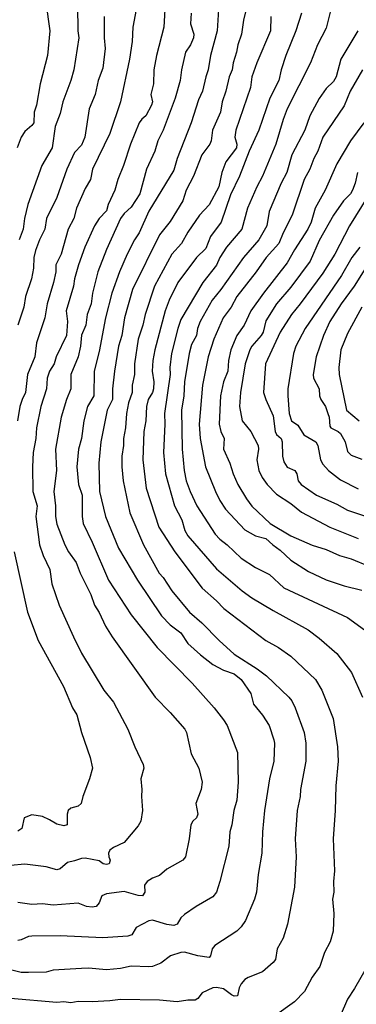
# Model space of a CAD drawing. Header units: metres. Extents: x -46681 to -43747, y -240911 to -237677.
# Tile 779 of 1056: x -45254 to -45207, y -238259 to -238120. Entities that reach past the tile are written whole.
import ezdxf

# ---------------------------------------------------------------- set-up
doc = ezdxf.new("R2010")
doc.units = ezdxf.units.M
doc.layers.add('CONTOUR_INDEX', color=1, linetype='Continuous')
doc.layers.add('CONTOUR_INTER', color=3, linetype='Continuous')

msp = doc.modelspace()

# ---------------------------------------------------------------- linework, layer by layer
at = {"layer": 'CONTOUR_INDEX'}
for points, elevation in [([(-45237.92, -238118.52), (-45238.37, -238121.02), (-45238.45, -238123.02), (-45238.83, -238125.52), (-45240.13, -238131.52), (-45241.62, -238136.02), (-45244.06, -238141.02), (-45244.32, -238142.52), (-45245.1, -238143.77), (-45246.31, -238146.52), (-45246.7, -238148.02), (-45247.5, -238149.52), (-45248.49, -238153.02), (-45249.22, -238154.52), (-45249.25, -238155.52), (-45249.55, -238157.02), (-45250.43, -238160.02), (-45250.78, -238162.02), (-45251.97, -238165.52), (-45252.19, -238167.52), (-45253.24, -238170.02), (-45253.52, -238172.52), (-45253.99, -238173.52), (-45254.28, -238174.52), (-45254.61, -238176.52)], 95), ([(-45218.93, -238119.52), (-45218.98, -238121.52), (-45220.88, -238126.02), (-45221.58, -238128.02), (-45221.8, -238129.52), (-45223.85, -238135.52), (-45223.98, -238136.52), (-45223.69, -238137.52), (-45223.77, -238138.02), (-45225.27, -238140.02), (-45225.84, -238141.52), (-45226.24, -238143.52), (-45227.6, -238146.09), (-45228.98, -238147.52), (-45230.6, -238149.91), (-45231.51, -238151.52), (-45232.89, -238153.02), (-45235.33, -238157.52), (-45236.64, -238161.52), (-45236.95, -238163.02), (-45237.61, -238165.02), (-45238.14, -238168.52), (-45238.15, -238170.02), (-45238.46, -238171.52), (-45238.48, -238172.52), (-45238.98, -238174.02), (-45239.28, -238175.52), (-45239.4, -238177.52), (-45239.7, -238179.02), (-45239.69, -238180.02), (-45239.93, -238181.52), (-45239.94, -238183.02), (-45239.74, -238185.02), (-45238.79, -238189.52), (-45236.87, -238194.02), (-45234.64, -238198.02), (-45234.1, -238198.65), (-45232.89, -238200.52), (-45230.4, -238203.52), (-45228.64, -238205.02), (-45226.18, -238207.52), (-45224.1, -238209.43), (-45220.85, -238211.52), (-45219.53, -238212.52), (-45216.36, -238215.52), (-45215.97, -238216.02), (-45215.47, -238217.02), (-45214.22, -238220.52), (-45213.96, -238222.02), (-45213.99, -238224.52), (-45214.72, -238228.52), (-45214.77, -238229.52), (-45215.2, -238231.52), (-45215.51, -238235.52), (-45215.35, -238238.02), (-45215.6, -238242.3), (-45216.58, -238247.52), (-45217.17, -238249.52), (-45218.03, -238251.02), (-45218.25, -238252.52), (-45218.6, -238252.95), (-45220.1, -238254.25), (-45222.1, -238255.04), (-45222.6, -238255.36), (-45223.1, -238255.94), (-45223.39, -238256.52), (-45223.6, -238257.62), (-45224.1, -238257.68), (-45224.47, -238257.52), (-45225.6, -238256.65), (-45226.6, -238256.45), (-45227.1, -238256.52), (-45228.6, -238257.21), (-45229.19, -238258.02), (-45229.6, -238258.27), (-45230.6, -238258.24), (-45232.1, -238258.51), (-45234.6, -238258.27), (-45240.1, -238258.16), (-45241.6, -238258.36), (-45244.1, -238258.47), (-45246.1, -238258.42), (-45247.1, -238258.65), (-45248.1, -238258.5), (-45249.1, -238258.59), (-45255.6, -238258)], 90), ([(-45205.8, -238134.52), (-45207.68, -238137.02), (-45209.6, -238140.3), (-45211.27, -238144.02), (-45212.69, -238146.52), (-45213.25, -238148.52), (-45213.69, -238149.52), (-45215.6, -238152.43), (-45216.6, -238154.26), (-45219.97, -238158.52), (-45221.73, -238161.02), (-45222.66, -238163.02), (-45223.69, -238164.52), (-45224.54, -238166.52), (-45224.89, -238168.02), (-45225, -238169.52), (-45225.57, -238171.02), (-45226, -238173.02), (-45226.19, -238177.02), (-45225.98, -238178.02), (-45225.48, -238179.02), (-45225.58, -238180.52), (-45224.7, -238182.52), (-45224.25, -238184.02), (-45223.55, -238185.52), (-45222.37, -238187.52), (-45221.6, -238188.56), (-45219.01, -238191.02), (-45216.1, -238192.75), (-45213.1, -238194.07), (-45211.1, -238194.69), (-45209.22, -238195.52), (-45207.6, -238196.01), (-45205.1, -238197.03)], 85), ([(-45206.11, -238160.52), (-45208.1, -238164.21), (-45209.06, -238166.52), (-45209.35, -238169.02), (-45209.3, -238170.02), (-45208.26, -238175.02), (-45206.45, -238176.52)], 80), ([(-45255.1, -238195.02), (-45253.2, -238203.52), (-45251.71, -238207.52), (-45248.16, -238214.02), (-45246.88, -238217.02), (-45246.27, -238218.02), (-45245.62, -238220.52), (-45244.4, -238224.02), (-45244.08, -238225.52), (-45244.47, -238227.02), (-45245.44, -238229.52), (-45245.65, -238230.52), (-45246.1, -238230.89), (-45247.1, -238231.19), (-45247.47, -238231.52), (-45247.63, -238232.02), (-45247.63, -238233.52), (-45248.1, -238233.66), (-45249.1, -238233.45), (-45250.1, -238232.8), (-45251.1, -238232.34), (-45252.6, -238232.1), (-45253.67, -238232.52), (-45254, -238234.02), (-45254.6, -238234.4)], 95)]:
    msp.add_lwpolyline(points, dxfattribs=dict(at, elevation=elevation))
at = {"layer": 'CONTOUR_INTER'}
for points, elevation in [([(-45222.18, -238117.52), (-45222.76, -238120.02), (-45223.03, -238122.02), (-45223.56, -238123.52), (-45223.75, -238124.52), (-45224.24, -238126.02), (-45224.39, -238127.02), (-45224.81, -238128.02), (-45225.26, -238130.02), (-45225.79, -238131.52), (-45226.01, -238133.02), (-45227.14, -238135.52), (-45227.31, -238137.02), (-45227.54, -238137.52), (-45228.64, -238139.02), (-45229.8, -238142.02), (-45230.84, -238144.02), (-45231.32, -238145.52), (-45233.1, -238148.42), (-45234.6, -238150.3), (-45238.4, -238158.02), (-45239.57, -238162.02), (-45239.9, -238164.52), (-45240.37, -238166.02), (-45240.97, -238169.52), (-45241.22, -238172.02), (-45241.23, -238173.52), (-45241.97, -238175.02), (-45242.87, -238179.52), (-45243.17, -238182.52), (-45243.08, -238186.52), (-45242.24, -238190.02), (-45240.39, -238194.52), (-45237.72, -238199.02), (-45234.31, -238204.02), (-45233.1, -238205.31), (-45231.6, -238206.45), (-45230.6, -238207.93), (-45228.85, -238209.52), (-45227.1, -238210.89), (-45225.6, -238211.7), (-45224.1, -238212.23), (-45223.09, -238213.02), (-45221.72, -238215.02), (-45221.35, -238216.52), (-45220.1, -238218.04), (-45219.16, -238219.52), (-45218.48, -238221.52), (-45218.38, -238222.02), (-45218.48, -238224.52), (-45219.12, -238227.02), (-45219.8, -238231.52), (-45220.1, -238234.52), (-45220.19, -238237.52), (-45220.72, -238240.52), (-45220.95, -238243.02), (-45221.2, -238244.02), (-45222.51, -238247.02), (-45223.1, -238247.89), (-45223.72, -238248.52), (-45226.81, -238250.52), (-45227.19, -238251.02), (-45227.43, -238252.02), (-45227.6, -238252.22), (-45229.22, -238252.02), (-45231.1, -238251.49), (-45231.6, -238251.54), (-45233.05, -238252.02), (-45234.43, -238253.02), (-45235.6, -238253.49), (-45236.1, -238253.57), (-45238.6, -238253.48), (-45240.1, -238253.8), (-45242.1, -238253.99), (-45244.6, -238253.75), (-45245.6, -238253.78), (-45249.6, -238254.04), (-45250.6, -238254.31), (-45253.1, -238254.37), (-45254.1, -238254.33), (-45255.6, -238253.97)], 91), ([(-45250.66, -238117.52), (-45250.06, -238121.52), (-45250.4, -238125.02), (-45251.45, -238129.02), (-45251.94, -238132.02), (-45252.29, -238133.02), (-45252.35, -238134.52), (-45252.6, -238134.88), (-45253.6, -238135.74), (-45254.1, -238136.51), (-45254.7, -238138.02)], 98), ([(-45233.88, -238118.52), (-45233.98, -238121.02), (-45235.05, -238125.02), (-45235.43, -238127.02), (-45235.47, -238129.02), (-45235.83, -238130.52), (-45235.6, -238131.53), (-45235.73, -238132.02), (-45236.52, -238133.52), (-45237.1, -238133.97), (-45237.48, -238134.52), (-45238.71, -238137.52), (-45239.68, -238140.52), (-45240.5, -238142.52), (-45240.91, -238144.02), (-45241.83, -238146.02), (-45242.1, -238146.93), (-45243.14, -238148.02), (-45243.79, -238149.02), (-45245.15, -238152.02), (-45246.05, -238154.52), (-45246.61, -238156.52), (-45246.73, -238157.52), (-45247.75, -238161.02), (-45247.56, -238162.52), (-45247.73, -238164.52), (-45249.2, -238167.52), (-45249.47, -238168.52), (-45250.1, -238169.52), (-45250.46, -238170.52), (-45250.52, -238172.02), (-45251.33, -238174.52), (-45251.95, -238177.52), (-45252.03, -238179.02), (-45252.4, -238181.02), (-45252.52, -238183.02), (-45252.47, -238186.52), (-45251.86, -238188.52), (-45252.03, -238190.02), (-45251.55, -238194.02), (-45251.03, -238195.52), (-45250.07, -238197.52), (-45249.81, -238199.52), (-45248.77, -238202.52), (-45246.76, -238207.02), (-45245.6, -238209.29), (-45242.45, -238214.52), (-45241.1, -238216.21), (-45239.08, -238220.02), (-45238.11, -238222.52), (-45236.91, -238225.02), (-45236.8, -238225.52), (-45237.25, -238227.02), (-45237.08, -238228.52), (-45237.13, -238229.52), (-45236.99, -238231.52), (-45237.24, -238233.02), (-45237.6, -238233.65), (-45239.58, -238236.02), (-45241.1, -238236.71), (-45241.6, -238237.11), (-45241.79, -238237.52), (-45241.76, -238238.02), (-45241.56, -238238.52), (-45241.71, -238239.02), (-45242.1, -238239.14), (-45242.56, -238239.02), (-45243.1, -238238.62), (-45245.1, -238238.22), (-45245.6, -238238.25), (-45246.6, -238238.62), (-45247.6, -238238.83), (-45248.6, -238239.72), (-45249.1, -238239.89), (-45250.6, -238239.44), (-45253.6, -238239.09), (-45255.6, -238239.26)], 94), ([(-45226.28, -238118.52), (-45226.46, -238121.52), (-45227.43, -238125.02), (-45227.73, -238127.02), (-45228.1, -238128.02), (-45228.56, -238130.02), (-45229.1, -238131.24), (-45230.16, -238134.52), (-45232.13, -238139.52), (-45232.6, -238141.17), (-45236.1, -238146.98), (-45237.48, -238150.02), (-45238.15, -238151.02), (-45239.18, -238153.02), (-45240.27, -238155.52), (-45241.34, -238158.52), (-45242.21, -238162.02), (-45243.1, -238166.77), (-45243.81, -238169.52), (-45243.86, -238173.02), (-45244.75, -238174.52), (-45245.3, -238176.52), (-45245.62, -238179.02), (-45246.02, -238180.52), (-45246.26, -238183.02), (-45246.03, -238185.52), (-45245.51, -238187.02), (-45245.53, -238190.02), (-45245.36, -238191.02), (-45244.1, -238193.64), (-45241.79, -238199.02), (-45238.6, -238203.89), (-45234.93, -238208.52), (-45230.03, -238213.52), (-45226.92, -238217.02), (-45225.6, -238218.7), (-45225.09, -238219.52), (-45223.6, -238223.3), (-45223.5, -238227.52), (-45223.71, -238230.02), (-45224.13, -238231.52), (-45224.42, -238233.52), (-45224.72, -238234.52), (-45224.86, -238236.52), (-45226.11, -238241.52), (-45226.59, -238243.02), (-45227.1, -238243.69), (-45229.44, -238245.02), (-45231.1, -238246.18), (-45231.6, -238246.62), (-45232.12, -238247.52), (-45232.6, -238247.7), (-45233.6, -238247.59), (-45235.6, -238246.98), (-45236.1, -238247.08), (-45237.9, -238248.02), (-45238.5, -238249.02), (-45239.1, -238249.22), (-45242.6, -238249.48), (-45248.6, -238249.16), (-45252.6, -238249.22), (-45253.1, -238249.27), (-45254.1, -238249.75), (-45254.6, -238249.84)], 92), ([(-45230.15, -238119.02), (-45230.24, -238120.52), (-45229.79, -238122.02), (-45229.84, -238122.52), (-45230.25, -238123.52), (-45230.93, -238124.52), (-45231.53, -238127.02), (-45231.68, -238128.52), (-45232.42, -238131.02), (-45234.09, -238135.52), (-45234.85, -238137.02), (-45235.28, -238138.52), (-45236.46, -238141.02), (-45237.38, -238144.52), (-45238.6, -238146.42), (-45239.6, -238147.27), (-45240.1, -238148.01), (-45242.1, -238152.35), (-45243.3, -238155.52), (-45244.07, -238158.52), (-45244.24, -238160.02), (-45244.79, -238161.52), (-45245, -238163.02), (-45245.6, -238164.45), (-45245.74, -238166.02), (-45246.1, -238167.52), (-45247.1, -238170.02), (-45247.12, -238172.02), (-45247.74, -238173.52), (-45248.47, -238176.02), (-45249.26, -238180.52), (-45249.12, -238183.52), (-45249.49, -238186.52), (-45249.29, -238188.52), (-45249.29, -238190.02), (-45249.1, -238191.12), (-45247.97, -238194.02), (-45247.44, -238195.02), (-45246.37, -238196.52), (-45245.82, -238198.02), (-45244.28, -238201.02), (-45243.78, -238202.52), (-45243.1, -238203.57), (-45242.21, -238205.52), (-45241.3, -238207.02), (-45235.21, -238215.52), (-45233.1, -238217.68), (-45231.05, -238220.02), (-45230.8, -238220.52), (-45230.13, -238223.52), (-45229.09, -238225.52), (-45228.59, -238227.52), (-45228.72, -238228.52), (-45229.47, -238230.52), (-45229.22, -238232.02), (-45229.38, -238232.52), (-45229.9, -238233.02), (-45230.19, -238233.52), (-45230.44, -238235.52), (-45230.96, -238238.02), (-45231.34, -238238.52), (-45233.6, -238239.76), (-45234.6, -238240.67), (-45235.6, -238241.04), (-45236.37, -238241.52), (-45236.71, -238242.02), (-45236.66, -238243.02), (-45236.99, -238243.52), (-45237.6, -238243.47), (-45239.6, -238242.93), (-45242.1, -238243.25), (-45242.75, -238243.52), (-45243.1, -238244.52), (-45243.53, -238245.02), (-45244.1, -238245.12), (-45244.89, -238245.02), (-45246.1, -238244.58), (-45249.6, -238244.85), (-45251.1, -238244.66), (-45252.6, -238244.78), (-45254.6, -238244.5)], 93), ([(-45246.17, -238118.02), (-45246.14, -238121.52), (-45246, -238122.52), (-45246.67, -238127.02), (-45247.1, -238128.52), (-45248.23, -238131.52), (-45248.6, -238133.2), (-45249.3, -238135.02), (-45249.74, -238138.02), (-45251.21, -238140.52), (-45253.16, -238146.02), (-45253.63, -238148.02), (-45253.82, -238149.52), (-45254.38, -238151.02)], 97), ([(-45214.6, -238119.02), (-45215.4, -238121.52), (-45216.8, -238125.02), (-45217.45, -238127.02), (-45217.79, -238128.52), (-45219.08, -238131.02), (-45220.62, -238135.52), (-45221.99, -238138.52), (-45223.33, -238142.02), (-45224.6, -238144.65), (-45225.93, -238148.52), (-45227.41, -238150.52), (-45228.1, -238152.21), (-45229.38, -238153.52), (-45232.04, -238157.02), (-45233.25, -238159.52), (-45233.82, -238161.02), (-45235.27, -238166.52), (-45235.53, -238168.02), (-45235.65, -238169.52), (-45235.4, -238171.02), (-45235.47, -238172.02), (-45235.59, -238172.52), (-45236.2, -238173.52), (-45236.44, -238174.52), (-45236.55, -238176.52), (-45236.83, -238178.02), (-45236.97, -238182.02), (-45236.47, -238186.02), (-45234.71, -238191.52), (-45232.47, -238195.02), (-45228.6, -238200.12), (-45226.6, -238201.92), (-45225.56, -238203.02), (-45219.6, -238207.5), (-45217.84, -238208.52), (-45216.1, -238209.74), (-45212.6, -238213.04), (-45211.74, -238214.52), (-45210.15, -238218.52), (-45209.5, -238222.52), (-45209.44, -238224.52), (-45209.74, -238228.02), (-45209.83, -238231.52), (-45210.12, -238235.52), (-45209.92, -238240.02), (-45210.08, -238241.52), (-45210.05, -238243.02), (-45210.21, -238244.02), (-45210.04, -238246.02), (-45210.11, -238248.52), (-45210.55, -238250.02), (-45211.36, -238251.52), (-45212.02, -238253.52), (-45213.1, -238255.03), (-45214.17, -238257.02), (-45215.6, -238258.48), (-45218.39, -238260.52)], 89), ([(-45210.47, -238118.52), (-45211.1, -238121.14), (-45212.35, -238123.52), (-45213.33, -238126.02), (-45216.6, -238132.52), (-45217.19, -238134.02), (-45218.22, -238137.52), (-45220.08, -238142.02), (-45220.88, -238143.52), (-45222.2, -238146.52), (-45223.02, -238149.52), (-45225.16, -238152.02), (-45226.12, -238153.52), (-45226.6, -238154.58), (-45228.5, -238157.02), (-45231.6, -238162.26), (-45232.04, -238163.52), (-45232.93, -238167.02), (-45233.14, -238169.02), (-45233.1, -238170.02), (-45233.9, -238175.52), (-45233.84, -238177.02), (-45234.07, -238181.02), (-45233.77, -238184.02), (-45232.49, -238188.52), (-45231.48, -238190.52), (-45231.03, -238192.02), (-45230.6, -238192.75), (-45226.6, -238197.43), (-45222.97, -238200.52), (-45221.6, -238201.5), (-45218.6, -238203.29), (-45213.66, -238206.02), (-45212.1, -238207.17), (-45209.6, -238209.37), (-45207.56, -238212.02), (-45205.99, -238215.52)], 88), ([(-45242.4, -238119.52), (-45242.4, -238122.52), (-45242.27, -238124.02), (-45242.6, -238126.8), (-45243.24, -238128.52), (-45243.7, -238130.52), (-45244.51, -238132.52), (-45245.14, -238136.52), (-45245.6, -238137.64), (-45246.6, -238138.67), (-45247.69, -238141.02), (-45249.1, -238145.02), (-45250.52, -238148.02), (-45250.77, -238149.52), (-45251.54, -238151.02), (-45252.11, -238152.52), (-45252.35, -238153.52), (-45252.38, -238155.02), (-45252.68, -238156.52), (-45253.51, -238159.02), (-45253.74, -238160.52), (-45254.59, -238163.02)], 96), ([(-45206.67, -238121.52), (-45209.05, -238125.52), (-45209.7, -238128.02), (-45210.1, -238128.67), (-45211.1, -238129.67), (-45212.1, -238131.06), (-45213.4, -238133.52), (-45214.12, -238135.52), (-45215.94, -238139.02), (-45216.67, -238141.52), (-45217.47, -238143.02), (-45219.14, -238147.02), (-45219.48, -238149.02), (-45220.61, -238151.02), (-45222.76, -238153.52), (-45225.96, -238158.02), (-45227.21, -238159.52), (-45228.9, -238162.52), (-45229.25, -238163.52), (-45229.39, -238164.52), (-45230.1, -238165.79), (-45230.44, -238167.02), (-45231.11, -238171.02), (-45231.16, -238173.02), (-45231.5, -238175.02), (-45231.43, -238180.52), (-45231.15, -238183.52), (-45230.84, -238185.02), (-45230.31, -238186.52), (-45229.34, -238188.52), (-45226.75, -238192.52), (-45226.1, -238193.24), (-45225.08, -238194.02), (-45223.1, -238195.89), (-45221.1, -238197.22), (-45219.1, -238198.22), (-45217.1, -238200.07), (-45208.1, -238204.28), (-45205.7, -238206.02)], 87), ([(-45205.99, -238127.02), (-45207.72, -238130.02), (-45208.6, -238132.12), (-45211.59, -238136.52), (-45212.29, -238138.52), (-45212.87, -238139.52), (-45213.43, -238141.02), (-45214.24, -238142.52), (-45215.92, -238147.52), (-45217.2, -238150.02), (-45217.79, -238151.52), (-45219.57, -238153.52), (-45220.97, -238155.52), (-45223.7, -238159.02), (-45224.53, -238160.52), (-45225.65, -238162.02), (-45226.96, -238165.02), (-45227.74, -238167.52), (-45228.55, -238171.52), (-45229.04, -238177.02), (-45228.9, -238179.02), (-45228.12, -238183.02), (-45226.71, -238186.52), (-45226.1, -238187.78), (-45225.29, -238189.02), (-45222.6, -238191.9), (-45221.1, -238192.74), (-45219.6, -238193.12), (-45218.62, -238194.02), (-45217.6, -238194.76), (-45216.1, -238196.2), (-45213.6, -238197.77), (-45211.1, -238198.97), (-45208.6, -238199.82), (-45206.1, -238200.41)], 86), ([(-45206.7, -238141.52), (-45207.02, -238143.02), (-45207.4, -238144.02), (-45207.69, -238144.52), (-45208.69, -238145.52), (-45210.08, -238147.52), (-45212.1, -238151.11), (-45213.39, -238154.02), (-45216.1, -238157.68), (-45218.1, -238160.02), (-45219.6, -238162.42), (-45220, -238164.02), (-45220.27, -238164.52), (-45221.6, -238166.01), (-45221.89, -238166.52), (-45222.53, -238168.52), (-45223.21, -238172.52), (-45223.33, -238174.52), (-45222.97, -238176.52), (-45221.74, -238178.02), (-45220.7, -238180.02), (-45220.65, -238180.52), (-45220.89, -238182.02), (-45220.61, -238183.52), (-45220.13, -238184.52), (-45219.45, -238185.52), (-45218.1, -238186.87), (-45216.1, -238188.21), (-45214.6, -238189.41), (-45210.6, -238191.53), (-45206.6, -238193.13)], 84), ([(-45203.6, -238142.21), (-45207.85, -238149.02), (-45209.89, -238153.02), (-45211.6, -238155.73), (-45214.76, -238160.02), (-45216, -238161.52), (-45217.58, -238164.02), (-45219.68, -238168.52), (-45219.95, -238172.52), (-45219.64, -238173.52), (-45218.6, -238175.81), (-45218.29, -238178.02), (-45218.1, -238178.45), (-45217.48, -238179.02), (-45217.33, -238179.52), (-45217.25, -238181.52), (-45217.1, -238182.31), (-45216.6, -238183.05), (-45215.55, -238183.52), (-45215.23, -238184.02), (-45215.08, -238185.02), (-45214.63, -238185.52), (-45212.47, -238187.02), (-45209.6, -238188.29), (-45208.1, -238189.13), (-45203.1, -238190.82)], 83), ([(-45206.35, -238152.02), (-45207.49, -238153.52), (-45208.96, -238156.02), (-45214.1, -238163.52), (-45215.38, -238166.02), (-45215.72, -238167.02), (-45216.52, -238172.02), (-45216.54, -238173.02), (-45216.31, -238175.52), (-45216.01, -238176.52), (-45215.1, -238177.13), (-45214.27, -238178.52), (-45212.59, -238179.52), (-45212.31, -238180.02), (-45211.92, -238182.02), (-45211.6, -238182.65), (-45210.79, -238183.52), (-45209.1, -238184.84), (-45206.6, -238186.11)], 82), ([(-45204.63, -238153.52), (-45207.15, -238157.52), (-45209.02, -238160.02), (-45210.6, -238162.52), (-45211.51, -238164.52), (-45212.54, -238167.52), (-45212.95, -238170.02), (-45212.89, -238170.52), (-45212.12, -238172.02), (-45212.05, -238173.02), (-45211.86, -238173.52), (-45211.2, -238174.52), (-45210.86, -238175.52), (-45210.69, -238176.02), (-45210.6, -238177.28), (-45210.47, -238177.52), (-45209.44, -238178.02), (-45209.1, -238178.33), (-45208.42, -238179.52), (-45208.1, -238180.85), (-45207.6, -238181.37), (-45206.1, -238181.94)], 81), ([(-45205.32, -238253.52), (-45207.1, -238256.63), (-45208.1, -238258.09), (-45209.14, -238260.52)], 88)]:
    msp.add_lwpolyline(points, dxfattribs=dict(at, elevation=elevation))

doc.saveas('drawing.dxf')
